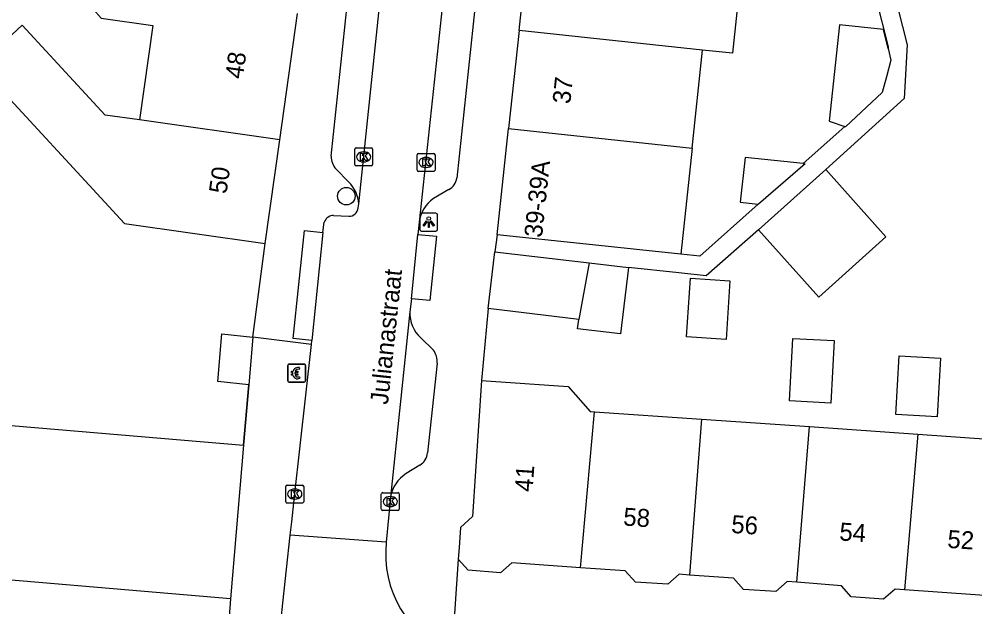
# Model space of a CAD drawing. Extents: x 159961 to 160856, y 382704 to 383353.
# Drawn here: x 160625.9 to 160679.3, y 382961.3 to 382994.1 of the extents above; entities that cross this region are included whole.
import ezdxf

# ---------------------------------------------------------------- set-up
doc = ezdxf.new("R2010")
doc.units = 0
for name, color, linetype in [('IMGEO_Betaalautomaat', 7, 'Continuous'), ('IMGEO_Boom', 7, 'Continuous'), ('IMGEO_Kolk', 7, 'Continuous'), ('IMGEO_Lichtpunt', 7, 'Continuous'), ('IMGEO_Muur', 7, 'Continuous'), ('IMGEO_Openbare_ruimte_label', 7, 'Continuous'), ('IMGEO_Pand', 7, 'Continuous'), ('IMGEO_Pand_nummerreeks', 7, 'Continuous'), ('IMGEO_Rijbaan_lokaal_open', 7, 'Continuous'), ('IMGEO_Voetpad_open', 7, 'Continuous')]:
    doc.layers.add(name, color=color, linetype=linetype)

msp = doc.modelspace()

# ---------------------------------------------------------------- linework, layer by layer
at = {"layer": 'IMGEO_Betaalautomaat'}
for p, q in [((160640.871, 382973.903), (160640.871, 382974.744)), ((160640.871, 382974.744), (160640.871, 382973.903)), ((160640.946, 382974.827), (160641.787, 382974.827)), ((160641.787, 382974.827), (160640.946, 382974.827)), ((160641.87, 382974.753), (160641.87, 382973.912)), ((160641.87, 382973.912), (160641.87, 382974.753)), ((160641.154, 382974.291), (160641.154, 382974.359)), ((160641.275, 382974.359), (160641.275, 382974.291)), ((160641.533, 382974.632), (160641.516, 382974.532)), ((160641.796, 382973.828), (160640.955, 382973.828)), ((160640.955, 382973.828), (160641.796, 382973.828)), ((160641.52, 382974.126), (160641.542, 382974.039))]:
    msp.add_line(p, q, dxfattribs=at)
for points in [[(160641.154, 382974.359), (160641.085, 382974.359), (160641.085, 382974.428), (160641.164, 382974.428)], [(160641.159, 382974.222), (160641.085, 382974.222), (160641.085, 382974.291), (160641.154, 382974.291)], [(160641.286, 382974.428), (160641.433, 382974.428), (160641.433, 382974.359), (160641.275, 382974.359)], [(160641.275, 382974.291), (160641.433, 382974.291), (160641.433, 382974.222), (160641.289, 382974.222)]]:
    msp.add_lwpolyline(points, dxfattribs=at)
for centre, radius, start, end in [((160640.949, 382974.75), 0.0779, 92.4484, 184.2845), ((160640.949, 382974.75), 0.0779, 92.4484, 184.2845), ((160641.793, 382974.75), 0.0779, 2.4484, 94.2845), ((160641.793, 382974.75), 0.0779, 2.4484, 94.2845), ((160641.42, 382974.277), 0.267, 191.8096, 297.0389), ((160641.447, 382974.352), 0.293, 73.014, 165.0139), ((160641.453, 382974.365), 0.179, 69.3236, 159.5683), ((160641.453, 382974.292), 0.179, 202.7625, 291.8693), ((160640.949, 382973.906), 0.0779, 182.4484, 274.2845), ((160640.949, 382973.906), 0.0779, 182.4484, 274.2845), ((160641.793, 382973.906), 0.0779, 272.4484, 4.2845), ((160641.793, 382973.906), 0.0779, 272.4484, 4.2845)]:
    msp.add_arc(centre, radius, start, end, dxfattribs=at)
at = {"layer": 'IMGEO_Boom'}
msp.add_circle((160644.146, 382984.216), 0.489, dxfattribs=at)
at = {"layer": 'IMGEO_Kolk'}
for p, q in [((160644.613, 382985.988), (160644.613, 382986.84)), ((160644.688, 382986.914), (160645.54, 382986.914)), ((160645.101, 382986.694), (160645.126, 382986.694)), ((160645.614, 382986.84), (160645.614, 382985.988)), ((160648.102, 382985.679), (160648.102, 382986.531)), ((160648.177, 382986.605), (160649.029, 382986.605)), ((160649.103, 382986.531), (160649.103, 382985.679)), ((160645.124, 382986.134), (160645.099, 382986.134)), ((160648.59, 382986.385), (160648.615, 382986.385)), ((160645.54, 382985.914), (160644.688, 382985.914)), ((160649.029, 382985.605), (160648.177, 382985.605)), ((160648.613, 382985.825), (160648.588, 382985.825)), ((160640.762, 382967.139), (160640.762, 382967.991)), ((160640.837, 382968.065), (160641.689, 382968.065)), ((160641.25, 382967.845), (160641.275, 382967.845)), ((160641.763, 382967.991), (160641.763, 382967.139)), ((160641.273, 382967.285), (160641.248, 382967.285)), ((160646.102, 382966.719), (160646.102, 382967.571)), ((160646.177, 382967.645), (160647.029, 382967.645)), ((160646.59, 382967.425), (160646.615, 382967.425)), ((160647.103, 382967.571), (160647.103, 382966.719)), ((160641.689, 382967.065), (160640.837, 382967.065)), ((160646.613, 382966.865), (160646.588, 382966.865)), ((160647.029, 382966.645), (160646.177, 382966.645))]:
    msp.add_line(p, q, dxfattribs=at)
for points in [[(160644.613, 382985.988), (160644.613, 382986.84)], [(160644.688, 382986.914), (160645.54, 382986.914)], [(160644.934, 382986.614), (160645.057, 382986.614), (160645.057, 382986.463), (160645.187, 382986.614), (160645.351, 382986.614), (160645.205, 382986.463), (160645.358, 382986.214), (160645.206, 382986.214), (160645.121, 382986.378), (160645.057, 382986.311), (160645.057, 382986.214), (160644.934, 382986.214), (160644.934, 382986.614)], [(160645.614, 382986.84), (160645.614, 382985.988)], [(160648.102, 382985.679), (160648.102, 382986.531)], [(160648.177, 382986.605), (160649.029, 382986.605)], [(160649.103, 382986.531), (160649.103, 382985.679)], [(160648.423, 382986.305), (160648.546, 382986.305), (160648.546, 382986.154), (160648.676, 382986.305), (160648.84, 382986.305), (160648.694, 382986.154), (160648.847, 382985.905), (160648.695, 382985.905), (160648.61, 382986.069), (160648.546, 382986.002), (160648.546, 382985.905), (160648.423, 382985.905), (160648.423, 382986.305)], [(160645.54, 382985.914), (160644.688, 382985.914)], [(160649.029, 382985.605), (160648.177, 382985.605)], [(160640.762, 382967.139), (160640.762, 382967.991)], [(160640.837, 382968.065), (160641.689, 382968.065)], [(160641.763, 382967.991), (160641.763, 382967.139)], [(160641.083, 382967.765), (160641.206, 382967.765), (160641.206, 382967.614), (160641.336, 382967.765), (160641.5, 382967.765), (160641.354, 382967.614), (160641.507, 382967.365), (160641.355, 382967.365), (160641.27, 382967.529), (160641.206, 382967.462), (160641.206, 382967.365), (160641.083, 382967.365), (160641.083, 382967.765)], [(160646.102, 382966.719), (160646.102, 382967.571)], [(160646.177, 382967.645), (160647.029, 382967.645)], [(160646.423, 382967.345), (160646.546, 382967.345), (160646.546, 382967.194), (160646.676, 382967.345), (160646.84, 382967.345), (160646.694, 382967.194), (160646.847, 382966.945), (160646.695, 382966.945), (160646.61, 382967.109), (160646.546, 382967.042), (160646.546, 382966.945), (160646.423, 382966.945), (160646.423, 382967.345)], [(160647.103, 382967.571), (160647.103, 382966.719)], [(160641.689, 382967.065), (160640.837, 382967.065)], [(160647.029, 382966.645), (160646.177, 382966.645)]]:
    msp.add_lwpolyline(points, dxfattribs=at)
for centre, start, end in [((160644.69, 382986.838), 91.552, 178.448), ((160644.69, 382986.838), 91.552, 178.448), ((160645.538, 382986.838), 1.552, 88.448), ((160645.538, 382986.838), 1.552, 88.448), ((160648.179, 382986.529), 91.552, 178.448), ((160648.179, 382986.529), 91.552, 178.448), ((160649.027, 382986.529), 1.552, 88.448), ((160649.027, 382986.529), 1.552, 88.448), ((160644.69, 382985.99), 181.552, 268.448), ((160644.69, 382985.99), 181.552, 268.448), ((160645.538, 382985.99), 271.552, 358.448), ((160645.538, 382985.99), 271.552, 358.448), ((160648.179, 382985.681), 181.552, 268.448), ((160648.179, 382985.681), 181.552, 268.448), ((160649.027, 382985.681), 271.552, 358.448), ((160649.027, 382985.681), 271.552, 358.448), ((160640.839, 382967.989), 91.552, 178.448), ((160640.839, 382967.989), 91.552, 178.448), ((160641.687, 382967.989), 1.552, 88.448), ((160641.687, 382967.989), 1.552, 88.448), ((160646.179, 382967.569), 91.552, 178.448), ((160646.179, 382967.569), 91.552, 178.448), ((160647.027, 382967.569), 1.552, 88.448), ((160647.027, 382967.569), 1.552, 88.448), ((160640.839, 382967.141), 181.552, 268.448), ((160640.839, 382967.141), 181.552, 268.448), ((160641.687, 382967.141), 271.552, 358.448), ((160641.687, 382967.141), 271.552, 358.448), ((160646.179, 382966.721), 181.552, 268.448), ((160646.179, 382966.721), 181.552, 268.448), ((160647.027, 382966.721), 271.552, 358.448), ((160647.027, 382966.721), 271.552, 358.448)]:
    msp.add_arc(centre, 0.0765, start, end, dxfattribs=at)
for centre, major_axis, ratio, start_param, end_param in [((160645.1, 382986.414), (-0.387, 0.002), 0.722429, 4.712389, 7.853982), ((160645.125, 382986.414), (-0.39, 0.002), 0.717154, 1.570796, 4.712389), ((160648.589, 382986.105), (-0.387, 0.002), 0.722429, 4.712389, 7.853982), ((160648.614, 382986.105), (-0.39, 0.002), 0.717154, 1.570796, 4.712389), ((160641.249, 382967.565), (-0.387, 0.002), 0.722429, 4.712389, 7.853982), ((160641.274, 382967.565), (-0.39, 0.002), 0.717154, 1.570796, 4.712389), ((160646.589, 382967.145), (-0.387, 0.002), 0.722429, 4.712389, 7.853982), ((160646.614, 382967.145), (-0.39, 0.002), 0.717154, 1.570796, 4.712389)]:
    msp.add_ellipse(centre, major_axis=major_axis, ratio=ratio, start_param=start_param, end_param=end_param, dxfattribs=at)
at = {"layer": 'IMGEO_Lichtpunt'}
for p, q in [((160648.255, 382983.169), (160648.255, 382982.362)), ((160648.255, 382983.169), (160648.255, 382982.362)), ((160649.157, 382983.264), (160648.349, 382983.264)), ((160649.157, 382983.264), (160648.349, 382983.264)), ((160649.251, 382982.362), (160649.251, 382983.169)), ((160649.251, 382982.362), (160649.251, 382983.169)), ((160648.349, 382982.268), (160649.157, 382982.268)), ((160648.349, 382982.268), (160649.157, 382982.268))]:
    msp.add_line(p, q, dxfattribs=at)
for points in [[(160648.629, 382982.833), (160648.668, 382982.805), (160648.48, 382982.543), (160648.442, 382982.57), (160648.629, 382982.833)], [(160648.731, 382982.785), (160648.778, 382982.785), (160648.778, 382982.463), (160648.731, 382982.463), (160648.731, 382982.785)], [(160648.841, 382982.805), (160648.879, 382982.832), (160649.066, 382982.57), (160649.027, 382982.542), (160648.841, 382982.805)]]:
    msp.add_lwpolyline(points, dxfattribs=at)
msp.add_circle((160648.754, 382982.967), 0.0994, dxfattribs=at)
for centre, start, end in [((160648.349, 382983.169), 90, 180), ((160648.349, 382983.169), 90, 180), ((160649.157, 382983.169), 0, 90), ((160649.157, 382983.169), 0, 90), ((160648.349, 382982.362), 180, 270), ((160648.349, 382982.362), 180, 270), ((160649.157, 382982.362), 270, 0), ((160649.157, 382982.362), 270, 360)]:
    msp.add_arc(centre, 0.0946, start, end, dxfattribs=at)
at = {"layer": 'IMGEO_Muur'}
for points in [[(160652.075, 382977.938), (160651.703, 382973.909)], [(160638.694, 382973.664), (160638.396, 382970.297)]]:
    msp.add_lwpolyline(points, dxfattribs=at)
at = {"layer": 'IMGEO_Pand'}
for points in [[(160633.574, 382995.462), (160633.496, 382995.551), (160629.562, 383000), (160627.547, 383002.279), (160625.149, 383000.16), (160625.291, 383000), (160630.446, 382994.167), (160633.33, 382993.755), (160632.574, 382988.48)], [(160653.803, 382993.476), (160654.386, 382998.959)], [(160664.647, 382997.867), (160664.591, 382997.338), (160666.258, 382997.161), (160665.731, 382992.208), (160664.064, 382992.385)], [(160640.419, 382987.372), (160641.417, 382994.432)], [(160632.574, 382988.48), (160630.661, 382988.75), (160626.022, 382993.77), (160623.586, 382991.519), (160631.747, 382982.688), (160639.599, 382981.565)], [(160653.803, 382993.476), (160653.219, 382987.993)], [(160664.064, 382992.385), (160653.803, 382993.476)], [(160674.436, 382992.473), (160674.174, 382993.534), (160671.722, 382993.795), (160671.148, 382988.404), (160672.009, 382988.112)], [(160663.48, 382986.901), (160664.064, 382992.385)], [(160674.436, 382992.473), (160674.598, 382991.814), (160674.346, 382990.89), (160674.11, 382990.021), (160672.055, 382988.097), (160672.009, 382988.112)], [(160598.307, 382991.758), (160596.782, 382973.814), (160638.396, 382970.297)], [(160640.419, 382987.372), (160632.574, 382988.48)], [(160652.588, 382982.063), (160653.219, 382987.993)], [(160653.219, 382987.993), (160663.48, 382986.901)], [(160639.599, 382981.565), (160640.419, 382987.372)], [(160663.48, 382986.901), (160662.85, 382980.976)], [(160669.696, 382986.04), (160666.436, 382986.387), (160666.169, 382983.881), (160667.168, 382983.775)], [(160669.696, 382986.04), (160669.807, 382986.028), (160667.197, 382983.772), (160667.168, 382983.775)], [(160670.947, 382985.707), (160667.186, 382982.339)], [(160667.186, 382982.339), (160670.557, 382978.575), (160674.318, 382981.943), (160670.947, 382985.707)], [(160662.85, 382980.976), (160657.561, 382981.536), (160652.588, 382982.063)], [(160652.075, 382977.938), (160652.446, 382981.11)], [(160652.446, 382981.11), (160657.726, 382980.492)], [(160659.916, 382980.236), (160659.482, 382976.521), (160657.076, 382976.802), (160657.137, 382977.328)], [(160657.726, 382980.492), (160657.137, 382977.328)], [(160657.726, 382980.492), (160659.916, 382980.236)], [(160665.375, 382976.21), (160663.17, 382976.356), (160663.387, 382979.627), (160665.592, 382979.481), (160665.375, 382976.21)], [(160657.137, 382977.328), (160652.075, 382977.938)], [(160638.694, 382973.664), (160636.968, 382973.856), (160637.187, 382976.523), (160638.913, 382976.331)], [(160638.913, 382976.331), (160638.694, 382973.664)], [(160671.24, 382972.651), (160668.929, 382972.777), (160669.119, 382976.268), (160671.43, 382976.142), (160671.24, 382972.651)], [(160677.363, 382975.156), (160677.173, 382971.875), (160674.867, 382972.008), (160675.057, 382975.289), (160677.363, 382975.156)], [(160651.703, 382973.909), (160651.2, 382966.313), (160650.529, 382965.704), (160650.452, 382964.58), (160650.406, 382963.92)], [(160651.703, 382973.909), (160656.552, 382973.574), (160657.77, 382972.187), (160658.017, 382972.17)], [(160657.232, 382963.452), (160658.017, 382972.17)], [(160658.017, 382972.17), (160664.003, 382971.754)], [(160664.003, 382971.754), (160663.34, 382963.043)], [(160664.003, 382971.754), (160670.046, 382971.335)], [(160669.336, 382962.634), (160670.046, 382971.335)], [(160670.046, 382971.335), (160676.094, 382970.915)], [(160676.094, 382970.915), (160675.351, 382962.213)], [(160676.094, 382970.915), (160682.147, 382970.495)], [(160638.396, 382970.297), (160637.67, 382961.705)], [(160637.67, 382961.705), (160602.645, 382964.701), (160588.123, 382953.831)], [(160657.232, 382963.452), (160653.394, 382963.715), (160652.764, 382963.169), (160650.963, 382963.306), (160650.406, 382963.92)], [(160663.34, 382963.043), (160662.755, 382963.085), (160662.127, 382962.537), (160660.313, 382962.646), (160659.732, 382963.28), (160657.232, 382963.452)], [(160669.336, 382962.634), (160668.796, 382962.676), (160668.157, 382962.118), (160666.344, 382962.235), (160665.787, 382962.867), (160663.34, 382963.043)], [(160675.351, 382962.213), (160674.828, 382962.25), (160674.186, 382961.688), (160672.363, 382961.814), (160671.822, 382962.439), (160669.336, 382962.634)], [(160681.406, 382961.785), (160675.351, 382962.213)]]:
    msp.add_lwpolyline(points, dxfattribs=at)
at = {"layer": 'IMGEO_Rijbaan_lokaal_open'}
for points in [[(160644.84, 382983.782), (160646.54, 383000), (160650, 383032.838)], [(160653.47, 383032.049), (160650.054, 383000), (160648.217, 382982.765)], [(160644.808, 382983.565), (160644.84, 382983.782)], [(160642.835, 382982.195), (160642.914, 382982.758)], [(160643.434, 382983.134), (160644.28, 382983.095)], [(160648.217, 382982.765), (160648.147, 382982.083)], [(160642.835, 382982.195), (160642.215, 382976.149)], [(160647.78, 382978.484), (160648.147, 382982.083)], [(160647.78, 382978.484), (160647.705, 382977.747)], [(160647.705, 382977.747), (160646.616, 382967.389)], [(160641.013, 382965.266), (160641.094, 382966.019), (160641.249, 382967.427), (160642.191, 382975.929)], [(160642.191, 382975.929), (160642.215, 382976.149)], [(160646.616, 382967.389), (160646.381, 382964.873)], [(160640.311, 382958.781), (160640.601, 382961.464), (160641.013, 382965.266)], [(160646.381, 382964.873), (160641.013, 382965.266)]]:
    msp.add_lwpolyline(points, dxfattribs=at)
for centre, radius, start, end in [((160644.298, 382983.606), 0.512, 267.9876, 355.3602), ((160643.419, 382982.607), 0.527, 88.4025, 163.3371), ((160652.35, 382964.206), 6.006, 173.6237, 247.4733)]:
    msp.add_arc(centre, radius, start, end, dxfattribs=at)
at = {"layer": 'IMGEO_Voetpad_open'}
for points in [[(160654.98, 383029.184), (160651.889, 383000), (160650.325, 382985.227)], [(160643.303, 382986.45), (160644.728, 383000), (160647.033, 383021.926)], [(160673.028, 383011.549), (160670.277, 383008.98), (160674.441, 382992.57), (160674.436, 382992.473)], [(160673.242, 383010.135), (160671.446, 383008.637), (160675.497, 382992.672), (160675.328, 382989.679), (160670.947, 382985.707)], [(160672.009, 382988.112), (160669.696, 382986.04)], [(160644.273, 382985.021), (160643.573, 382985.726)], [(160649.881, 382984.583), (160649.017, 382984.082)], [(160667.168, 382983.775), (160663.917, 382980.863), (160662.85, 382980.976)], [(160642.215, 382976.149), (160641.18, 382976.255), (160641.8, 382982.301), (160642.835, 382982.195)], [(160667.186, 382982.339), (160664.27, 382979.772), (160662.74, 382979.934), (160659.916, 382980.236)], [(160648.147, 382982.083), (160649.182, 382981.977), (160648.815, 382978.378), (160647.78, 382978.484)], [(160652.588, 382982.063), (160652.446, 382981.11)], [(160638.913, 382976.331), (160639.599, 382981.565)], [(160652.075, 382977.938), (160651.703, 382973.909)], [(160642.191, 382975.929), (160638.913, 382976.331)], [(160648.313, 382976.295), (160649.021, 382975.615)], [(160649.227, 382974.882), (160648.692, 382969.869)], [(160638.396, 382970.297), (160638.694, 382973.664)], [(160648.258, 382969.189), (160647.491, 382968.709)], [(160650.406, 382963.92), (160650.049, 382958.658)], [(160637.67, 382961.705), (160637.416, 382958.19)]]:
    msp.add_lwpolyline(points, dxfattribs=at)
for centre, radius, start, end in [((160644.369, 382986.435), 1.066, 179.2103, 221.6935), ((160642.899, 382983.643), 1.946, 4.1016, 45.0786), ((160649.362, 382985.416), 0.982, 301.9386, 348.8935), ((160650.05, 382982.553), 1.846, 124.0513, 173.3963), ((160649.503, 382977.647), 1.801, 176.8083, 228.633), ((160648.072, 382974.953), 1.157, 356.4879, 34.9067), ((160647.762, 382969.984), 0.937, 301.9524, 352.9527), ((160648.455, 382967.12), 1.859, 121.2478, 171.6731)]:
    msp.add_arc(centre, radius, start, end, dxfattribs=at)

# ---------------------------------------------------------------- texts
at = {"layer": 'IMGEO_Openbare_ruimte_label'}
msp.add_text('Julianastraat', height=1, rotation=83.97, dxfattribs=at).set_placement((160646.469, 382972.541))
at = {"layer": 'IMGEO_Pand_nummerreeks'}
for s, rotation, p in [('48', 81.9616, (160638.35, 382990.736)), ('37', 83.9223, (160656.661, 382989.343)), ('39-39A', 83.9269, (160655.082, 382981.875)), ('50', 81.9616, (160637.443, 382984.314)), ('41', 86.0077, (160654.555, 382967.668)), ('58', 356.0631, (160659.606, 382965.814)), ('56', 356.0631, (160665.645, 382965.398)), ('54', 356.0631, (160671.688, 382964.982)), ('52', 356.0631, (160677.728, 382964.566))]:
    msp.add_text(s, height=1, rotation=rotation, dxfattribs=at).set_placement(p)

doc.saveas('drawing.dxf')
